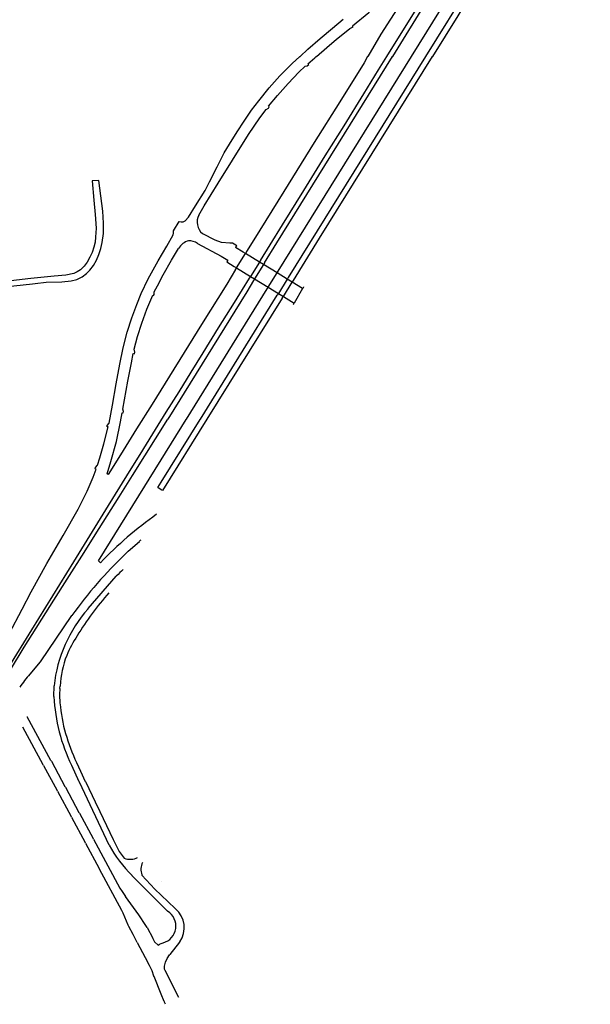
# Model space of a CAD drawing. Extents: x 148869 to 161638, y 453607 to 469810.
# Tile 981 of 1056: x 159145 to 159149, y 459834 to 459841. Entities that reach past the tile are written whole.
import ezdxf

# ---------------------------------------------------------------- set-up
doc = ezdxf.new("R2010")
doc.units = 0
doc.layers.add('LKI_V01_KANTRIJWEG', color=252, linetype='CONTINUOUS')

msp = doc.modelspace()

# ---------------------------------------------------------------- linework, layer by layer
at = {"layer": 'LKI_V01_KANTRIJWEG'}
for p, q in [((159147.5776, 459840.8195), (159148.2828, 459841.9564)), ((159147.5776, 459840.8195), (159148.2828, 459841.9564)), ((159147.7072, 459840.8195), (159148.3764, 459841.8983)), ((159147.7072, 459840.8195), (159148.3764, 459841.8983)), ((159145.5535, 459839.9653), (159145.5072, 459839.9621)), ((159145.5535, 459839.9653), (159145.5072, 459839.9621)), ((159145.5797, 459839.7538), (159145.5535, 459839.9653)), ((159145.5797, 459839.7538), (159145.5535, 459839.9653)), ((159145.5673, 459839.4948), (159145.5762, 459839.5359)), ((159145.5673, 459839.4948), (159145.5762, 459839.5359)), ((159146.5032, 459839.5138), (159146.4847, 459839.525)), ((159146.5032, 459839.5138), (159146.4847, 459839.525)), ((159146.4956, 459839.5018), (159146.4969, 459839.5038)), ((159146.4956, 459839.5018), (159146.4969, 459839.5038)), ((159146.5471, 459839.4703), (159146.4956, 459839.5018)), ((159146.5471, 459839.4703), (159146.4956, 459839.5018)), ((159146.4969, 459839.5038), (159146.5032, 459839.5138)), ((159146.4969, 459839.5038), (159146.5032, 459839.5138)), ((159146.5629, 459839.4607), (159146.5471, 459839.4703)), ((159146.5629, 459839.4607), (159146.5471, 459839.4703)), ((159146.395, 459839.4418), (159146.4417, 459839.4144)), ((159146.395, 459839.4418), (159146.4417, 459839.4144)), ((159146.4417, 459839.4144), (159146.435, 459839.4027)), ((159146.4417, 459839.4144), (159146.435, 459839.4027)), ((159146.435, 459839.4027), (159146.486, 459839.3716)), ((159146.435, 459839.4027), (159146.486, 459839.3716)), ((159146.5021, 459839.3617), (159146.5629, 459839.4607)), ((159146.5021, 459839.3617), (159146.5629, 459839.4607)), ((159146.5629, 459839.4607), (159146.5641, 459839.4626)), ((159146.5629, 459839.4607), (159146.5641, 459839.4626)), ((159146.6597, 459839.4015), (159146.5629, 459839.4607)), ((159146.6597, 459839.4015), (159146.5629, 459839.4607)), ((159146.6597, 459839.4015), (159146.5984, 459839.3029)), ((159146.6597, 459839.4015), (159146.5984, 459839.3029)), ((159146.6608, 459839.4033), (159146.6597, 459839.4015)), ((159146.6608, 459839.4033), (159146.6597, 459839.4015)), ((159146.6876, 459839.3845), (159146.6597, 459839.4015)), ((159146.6876, 459839.3845), (159146.6597, 459839.4015)), ((159146.667, 459839.4133), (159146.6608, 459839.4033)), ((159146.667, 459839.4133), (159146.6608, 459839.4033)), ((159146.6949, 459839.3962), (159146.6887, 459839.3862)), ((159146.6949, 459839.3962), (159146.6887, 459839.3862)), ((159146.486, 459839.3716), (159146.5021, 459839.3617)), ((159146.486, 459839.3716), (159146.5021, 459839.3617)), ((159146.4951, 459839.3503), (159146.5011, 459839.36)), ((159146.4951, 459839.3503), (159146.5011, 459839.36)), ((159146.5011, 459839.36), (159146.5021, 459839.3617)), ((159146.5011, 459839.36), (159146.5021, 459839.3617)), ((159146.5021, 459839.3617), (159146.5984, 459839.3029)), ((159146.5021, 459839.3617), (159146.5984, 459839.3029)), ((159146.6876, 459839.3845), (159146.6265, 459839.2857)), ((159146.6876, 459839.3845), (159146.6265, 459839.2857)), ((159146.6887, 459839.3862), (159146.6876, 459839.3845)), ((159146.6887, 459839.3862), (159146.6876, 459839.3845)), ((159146.7814, 459839.3271), (159146.6876, 459839.3845)), ((159146.7814, 459839.3271), (159146.6876, 459839.3845)), ((159146.7202, 459839.2285), (159146.7814, 459839.3271)), ((159146.7202, 459839.2285), (159146.7814, 459839.3271)), ((159146.7814, 459839.3271), (159146.7824, 459839.3288)), ((159146.7814, 459839.3271), (159146.7824, 459839.3288)), ((159146.8512, 459839.2845), (159146.7814, 459839.3271)), ((159146.8512, 459839.2845), (159146.7814, 459839.3271)), ((159146.7824, 459839.3288), (159146.7886, 459839.3387)), ((159146.7824, 459839.3288), (159146.7886, 459839.3387)), ((159145.2973, 459839.2665), (159145.3611, 459839.2723)), ((159145.2973, 459839.2665), (159145.3611, 459839.2723)), ((159146.5984, 459839.3029), (159146.5973, 459839.3012)), ((159146.5984, 459839.3029), (159146.5973, 459839.3012)), ((159146.5984, 459839.3029), (159146.6265, 459839.2857)), ((159146.5984, 459839.3029), (159146.6265, 459839.2857)), ((159146.6254, 459839.284), (159146.6193, 459839.2741)), ((159146.6254, 459839.284), (159146.6193, 459839.2741)), ((159146.6265, 459839.2857), (159146.6254, 459839.284)), ((159146.6265, 459839.2857), (159146.6254, 459839.284)), ((159146.6265, 459839.2857), (159146.7202, 459839.2285)), ((159146.6265, 459839.2857), (159146.7202, 459839.2285)), ((159146.8512, 459839.2845), (159146.79, 459839.1859)), ((159146.8512, 459839.2845), (159146.79, 459839.1859)), ((159146.8246, 459839.1648), (159146.886, 459839.2632)), ((159146.8246, 459839.1648), (159146.886, 459839.2632)), ((159146.8522, 459839.286), (159146.8512, 459839.2845)), ((159146.8522, 459839.286), (159146.8512, 459839.2845)), ((159146.886, 459839.2632), (159146.8512, 459839.2845)), ((159146.886, 459839.2632), (159146.8512, 459839.2845)), ((159146.8584, 459839.296), (159146.8522, 459839.286)), ((159146.8584, 459839.296), (159146.8522, 459839.286)), ((159146.886, 459839.2632), (159146.8869, 459839.2647)), ((159146.886, 459839.2632), (159146.8869, 459839.2647)), ((159146.9572, 459839.2197), (159146.886, 459839.2632)), ((159146.9572, 459839.2197), (159146.886, 459839.2632)), ((159146.8869, 459839.2647), (159146.8931, 459839.2746)), ((159146.8869, 459839.2647), (159146.8931, 459839.2746)), ((159145.0963, 459839.2526), (159145.1145, 459839.2547)), ((159145.0963, 459839.2526), (159145.1145, 459839.2547)), ((159146.7128, 459839.2166), (159146.719, 459839.2266)), ((159146.7128, 459839.2166), (159146.719, 459839.2266)), ((159146.719, 459839.2266), (159146.7202, 459839.2285)), ((159146.719, 459839.2266), (159146.7202, 459839.2285)), ((159146.7202, 459839.2285), (159146.79, 459839.1859)), ((159146.7202, 459839.2285), (159146.79, 459839.1859)), ((159146.9572, 459839.2197), (159146.8981, 459839.1198)), ((159146.9572, 459839.2197), (159146.8981, 459839.1198)), ((159146.958, 459839.2211), (159146.9572, 459839.2197)), ((159146.958, 459839.2211), (159146.9572, 459839.2197)), ((159146.7888, 459839.1839), (159146.7826, 459839.1738)), ((159146.7888, 459839.1839), (159146.7826, 459839.1738)), ((159146.79, 459839.1859), (159146.7888, 459839.1839)), ((159146.79, 459839.1859), (159146.7888, 459839.1839)), ((159146.79, 459839.1859), (159146.8246, 459839.1648)), ((159146.79, 459839.1859), (159146.8246, 459839.1648)), ((159146.8171, 459839.1527), (159146.8234, 459839.1628)), ((159146.8171, 459839.1527), (159146.8234, 459839.1628)), ((159146.8234, 459839.1628), (159146.8246, 459839.1648)), ((159146.8234, 459839.1628), (159146.8246, 459839.1648)), ((159146.8246, 459839.1648), (159146.8981, 459839.1198)), ((159146.8246, 459839.1648), (159146.8981, 459839.1198)), ((159146.8969, 459839.1177), (159146.8908, 459839.1074)), ((159146.8969, 459839.1177), (159146.8908, 459839.1074)), ((159146.8981, 459839.1198), (159146.8969, 459839.1177)), ((159146.8981, 459839.1198), (159146.8969, 459839.1177)), ((159145.551, 459837.3437), (159145.5632, 459837.3292)), ((159145.551, 459837.3437), (159145.5632, 459837.3292)), ((159145.1717, 459835.9332), (159145.1698, 459835.9377)), ((159145.1717, 459835.9332), (159145.1698, 459835.9377)), ((159145.2258, 459835.9625), (159145.2224, 459835.9683)), ((159145.2258, 459835.9625), (159145.2224, 459835.9683)), ((159145.2258, 459835.9625), (159145.3196, 459835.7881)), ((159145.2258, 459835.9625), (159145.3196, 459835.7881)), ((159145.1717, 459835.9332), (159145.266, 459835.7596)), ((159145.1717, 459835.9332), (159145.266, 459835.7596)), ((159145.2679, 459835.755), (159145.266, 459835.7596)), ((159145.2679, 459835.755), (159145.266, 459835.7596)), ((159145.2679, 459835.755), (159145.3625, 459835.5812)), ((159145.2679, 459835.755), (159145.3625, 459835.5812)), ((159145.322, 459835.7837), (159145.3196, 459835.7881)), ((159145.322, 459835.7837), (159145.3196, 459835.7881)), ((159145.322, 459835.7837), (159145.4156, 459835.6094)), ((159145.322, 459835.7837), (159145.4156, 459835.6094)), ((159145.5268, 459835.6836), (159145.5594, 459835.6152)), ((159145.5268, 459835.6836), (159145.5594, 459835.6152)), ((159145.4191, 459835.6041), (159145.4156, 459835.6094)), ((159145.4191, 459835.6041), (159145.4156, 459835.6094)), ((159145.4191, 459835.6041), (159145.513, 459835.4299)), ((159145.4191, 459835.6041), (159145.513, 459835.4299)), ((159145.3652, 459835.5762), (159145.3625, 459835.5812)), ((159145.3652, 459835.5762), (159145.3625, 459835.5812)), ((159145.3652, 459835.5762), (159145.459, 459835.402)), ((159145.3652, 459835.5762), (159145.459, 459835.402)), ((159145.4615, 459835.3979), (159145.459, 459835.402)), ((159145.4615, 459835.3979), (159145.459, 459835.402)), ((159145.4615, 459835.3979), (159145.5556, 459835.2236)), ((159145.4615, 459835.3979), (159145.5556, 459835.2236)), ((159145.5153, 459835.4263), (159145.513, 459835.4299)), ((159145.5153, 459835.4263), (159145.513, 459835.4299)), ((159145.558, 459835.2194), (159145.5556, 459835.2236)), ((159145.558, 459835.2194), (159145.5556, 459835.2236)), ((159145.8848, 459834.8158), (159145.8774, 459834.8308)), ((159145.8848, 459834.8158), (159145.8774, 459834.8308)), ((159145.8175, 459834.7135), (159145.7888, 459834.768)), ((159145.8175, 459834.7135), (159145.7888, 459834.768)), ((159145.8175, 459834.7135), (159145.8904, 459834.5743)), ((159145.8175, 459834.7135), (159145.8904, 459834.5743)), ((159145.971, 459834.7018), (159145.9831, 459834.7062)), ((159145.971, 459834.7018), (159145.9831, 459834.7062)), ((159145.9831, 459834.7062), (159145.9953, 459834.7109)), ((159145.9831, 459834.7062), (159145.9953, 459834.7109)), ((159145.901, 459834.5538), (159145.8904, 459834.5743)), ((159145.901, 459834.5538), (159145.8904, 459834.5743)), ((159146.1029, 459834.3339), (159146.0088, 459834.5212)), ((159146.1029, 459834.3339), (159146.0088, 459834.5212))]:
    msp.add_line(p, q, dxfattribs=at)
for points in [[(159147.5376, 459840.8195), (159147.8426, 459841.3103), (159148.0036, 459841.5743), (159148.1511, 459841.818), (159148.3201, 459842.1146), (159148.4621, 459842.359), (159148.7237, 459842.8339), (159148.9324, 459843.2217), (159148.9392, 459843.2176)], [(159147.5376, 459840.8195), (159147.8426, 459841.3103), (159148.0036, 459841.5743), (159148.1511, 459841.818), (159148.3201, 459842.1146), (159148.4621, 459842.359), (159148.7237, 459842.8339), (159148.9324, 459843.2217), (159148.9392, 459843.2176)], [(159147.2112, 459840.9551), (159147.282, 459841.0128), (159147.296, 459841.0178), (159147.3044, 459841.024), (159147.3002, 459841.0297), (159147.4125, 459841.123), (159147.5709, 459841.2669), (159147.6526, 459841.3484), (159147.7251, 459841.425), (159147.8796, 459841.6034), (159147.8853, 459841.5963), (159147.7168, 459841.3213), (159147.6288, 459841.1793), (159147.4955, 459840.9725), (159147.4055, 459840.8195)], [(159147.2112, 459840.9551), (159147.282, 459841.0128), (159147.296, 459841.0178), (159147.3044, 459841.024), (159147.3002, 459841.0297), (159147.4125, 459841.123), (159147.5709, 459841.2669), (159147.6526, 459841.3484), (159147.7251, 459841.425), (159147.8796, 459841.6034), (159147.8853, 459841.5963), (159147.7168, 459841.3213), (159147.6288, 459841.1793), (159147.4955, 459840.9725), (159147.4055, 459840.8195)], [(159147.8533, 459840.8195), (159148.0278, 459841.0996), (159148.1517, 459841.3098), (159148.1185, 459841.3267), (159147.8038, 459840.8195)], [(159147.8533, 459840.8195), (159148.0278, 459841.0996), (159148.1517, 459841.3098), (159148.1185, 459841.3267), (159147.8038, 459840.8195)], [(159147.1629, 459841.0133), (159147.2358, 459841.0757)], [(159147.1629, 459841.0133), (159147.2358, 459841.0757)], [(159146.9389, 459840.8195), (159146.9934, 459840.8689), (159147.0788, 459840.943), (159147.1629, 459841.0133)], [(159146.9389, 459840.8195), (159146.9934, 459840.8689), (159147.0788, 459840.943), (159147.1629, 459841.0133)], [(159147.0524, 459840.8195), (159147.1236, 459840.8813), (159147.1914, 459840.9389), (159147.2112, 459840.9551)], [(159147.0524, 459840.8195), (159147.1236, 459840.8813), (159147.1914, 459840.9389), (159147.2112, 459840.9551)], [(159146.2411, 459839.7258), (159146.2796, 459839.7889), (159146.3743, 459839.9455), (159146.4728, 459840.1041), (159146.583, 459840.2801), (159146.6629, 459840.3959), (159146.7048, 459840.4538), (159146.7216, 459840.4632), (159146.7274, 459840.4709), (159146.7212, 459840.4756), (159146.7836, 459840.551), (159146.8575, 459840.6336), (159146.9314, 459840.7111), (159146.9753, 459840.7514), (159146.9887, 459840.7554), (159146.9989, 459840.7635), (159146.9932, 459840.7686), (159147.04, 459840.8087), (159147.0512, 459840.8184), (159147.0524, 459840.8195)], [(159146.2411, 459839.7258), (159146.2796, 459839.7889), (159146.3743, 459839.9455), (159146.4728, 459840.1041), (159146.583, 459840.2801), (159146.6629, 459840.3959), (159146.7048, 459840.4538), (159146.7216, 459840.4632), (159146.7274, 459840.4709), (159146.7212, 459840.4756), (159146.7836, 459840.551), (159146.8575, 459840.6336), (159146.9314, 459840.7111), (159146.9753, 459840.7514), (159146.9887, 459840.7554), (159146.9989, 459840.7635), (159146.9932, 459840.7686), (159147.04, 459840.8087), (159147.0512, 459840.8184), (159147.0524, 459840.8195)], [(159147.4055, 459840.8195), (159147.4048, 459840.8183), (159147.3801, 459840.7762), (159147.2127, 459840.5066), (159147.0376, 459840.2259), (159146.8267, 459839.8873), (159146.6216, 459839.5562), (159146.571, 459839.4739), (159146.5703, 459839.4727)], [(159147.4055, 459840.8195), (159147.4048, 459840.8183), (159147.3801, 459840.7762), (159147.2127, 459840.5066), (159147.0376, 459840.2259), (159146.8267, 459839.8873), (159146.6216, 459839.5562), (159146.571, 459839.4739), (159146.5703, 459839.4727)], [(159146.6542, 459840.5137), (159146.7259, 459840.6024), (159146.8009, 459840.6856), (159146.8845, 459840.7703), (159146.9376, 459840.8184), (159146.9389, 459840.8195)], [(159146.6542, 459840.5137), (159146.7259, 459840.6024), (159146.8009, 459840.6856), (159146.8845, 459840.7703), (159146.9376, 459840.8184), (159146.9389, 459840.8195)], [(159146.667, 459839.4133), (159146.7341, 459839.5212), (159146.8188, 459839.6579), (159146.9662, 459839.8964), (159147.1131, 459840.1337), (159147.243, 459840.3416), (159147.3781, 459840.5621), (159147.4807, 459840.7279), (159147.5369, 459840.8183), (159147.5376, 459840.8195)], [(159146.667, 459839.4133), (159146.7341, 459839.5212), (159146.8188, 459839.6579), (159146.9662, 459839.8964), (159147.1131, 459840.1337), (159147.243, 459840.3416), (159147.3781, 459840.5621), (159147.4807, 459840.7279), (159147.5369, 459840.8183), (159147.5376, 459840.8195)], [(159146.6949, 459839.3962), (159146.7799, 459839.5336), (159147.5768, 459840.8182), (159147.5776, 459840.8195)], [(159146.6949, 459839.3962), (159146.7799, 459839.5336), (159147.5768, 459840.8182), (159147.5776, 459840.8195)], [(159146.7886, 459839.3388), (159147.7064, 459840.8182), (159147.7072, 459840.8195)], [(159146.7886, 459839.3388), (159147.7064, 459840.8182), (159147.7072, 459840.8195)], [(159147.8038, 459840.8195), (159147.803, 459840.8182), (159146.8584, 459839.296)], [(159147.8038, 459840.8195), (159147.803, 459840.8182), (159146.8584, 459839.296)], [(159146.8931, 459839.2746), (159147.073, 459839.5674), (159147.8525, 459840.8182), (159147.8533, 459840.8195)], [(159146.8931, 459839.2746), (159147.073, 459839.5674), (159147.8525, 459840.8182), (159147.8533, 459840.8195)], [(159145.8932, 459839.2871), (159145.9612, 459839.4113), (159146.0216, 459839.5113), (159146.0645, 459839.5893), (159146.0678, 459839.6012), (159146.0667, 459839.6173), (159146.1072, 459839.6812), (159146.1195, 459839.6789), (159146.1334, 459839.68), (159146.1485, 459839.6864), (159146.1714, 459839.7117), (159146.2196, 459839.7895), (159146.2845, 459839.8958), (159146.3156, 459839.9553), (159146.3686, 459840.0595), (159146.4167, 459840.1557), (159146.4524, 459840.2144), (159146.5058, 459840.3001), (159146.5537, 459840.3732), (159146.6057, 459840.4479), (159146.6542, 459840.5137)], [(159145.8932, 459839.2871), (159145.9612, 459839.4113), (159146.0216, 459839.5113), (159146.0645, 459839.5893), (159146.0678, 459839.6012), (159146.0667, 459839.6173), (159146.1072, 459839.6812), (159146.1195, 459839.6789), (159146.1334, 459839.68), (159146.1485, 459839.6864), (159146.1714, 459839.7117), (159146.2196, 459839.7895), (159146.2845, 459839.8958), (159146.3156, 459839.9553), (159146.3686, 459840.0595), (159146.4167, 459840.1557), (159146.4524, 459840.2144), (159146.5058, 459840.3001), (159146.5537, 459840.3732), (159146.6057, 459840.4479), (159146.6542, 459840.5137)], [(159145.5072, 459839.9621), (159145.5175, 459839.8298), (159145.5267, 459839.73), (159145.5314, 459839.6673), (159145.5337, 459839.634), (159145.5327, 459839.6056), (159145.5307, 459839.5731), (159145.5268, 459839.5389), (159145.5179, 459839.5043), (159145.5063, 459839.4687), (159145.4917, 459839.4351), (159145.4726, 459839.4007), (159145.4525, 459839.3747), (159145.4258, 459839.3486), (159145.4046, 459839.3346), (159145.3805, 459839.3237), (159145.3247, 459839.3125), (159145.2439, 459839.3055), (159145.084, 459839.2893), (159144.8263, 459839.2596)], [(159145.5072, 459839.9621), (159145.5175, 459839.8298), (159145.5267, 459839.73), (159145.5314, 459839.6673), (159145.5337, 459839.634), (159145.5327, 459839.6056), (159145.5307, 459839.5731), (159145.5268, 459839.5389), (159145.5179, 459839.5043), (159145.5063, 459839.4687), (159145.4917, 459839.4351), (159145.4726, 459839.4007), (159145.4525, 459839.3747), (159145.4258, 459839.3486), (159145.4046, 459839.3346), (159145.3805, 459839.3237), (159145.3247, 459839.3125), (159145.2439, 459839.3055), (159145.084, 459839.2893), (159144.8263, 459839.2596)], [(159145.5762, 459839.5359), (159145.5839, 459839.5986), (159145.584, 459839.6697), (159145.5797, 459839.7538)], [(159145.5762, 459839.5359), (159145.5839, 459839.5986), (159145.584, 459839.6697), (159145.5797, 459839.7538)], [(159146.4548, 459839.5329), (159146.3991, 459839.537), (159146.3538, 459839.552), (159146.2683, 459839.5978), (159146.2668, 459839.5985)], [(159146.4548, 459839.5329), (159146.3991, 459839.537), (159146.3538, 459839.552), (159146.2683, 459839.5978), (159146.2668, 459839.5985)], [(159146.2324, 459839.5311), (159146.2337, 459839.5306), (159146.395, 459839.4418)], [(159146.2324, 459839.5311), (159146.2337, 459839.5306), (159146.395, 459839.4418)], [(159146.4847, 459839.525), (159146.474, 459839.5315), (159146.4548, 459839.5329)], [(159146.4847, 459839.525), (159146.474, 459839.5315), (159146.4548, 459839.5329)], [(159145.3611, 459839.2723), (159145.4018, 459839.2825), (159145.4369, 459839.3005), (159145.4675, 459839.3229), (159145.4916, 459839.3474), (159145.5152, 459839.3779), (159145.536, 459839.415), (159145.5539, 459839.4539), (159145.5673, 459839.4948)], [(159145.3611, 459839.2723), (159145.4018, 459839.2825), (159145.4369, 459839.3005), (159145.4675, 459839.3229), (159145.4916, 459839.3474), (159145.5152, 459839.3779), (159145.536, 459839.415), (159145.5539, 459839.4539), (159145.5673, 459839.4948)], [(159145.9952, 459839.3148), (159146.0525, 459839.4152), (159146.1013, 459839.4964)], [(159145.9952, 459839.3148), (159146.0525, 459839.4152), (159146.1013, 459839.4964)], [(159146.5641, 459839.4626), (159146.5695, 459839.4714), (159146.5703, 459839.4727)], [(159146.5641, 459839.4626), (159146.5695, 459839.4714), (159146.5703, 459839.4727)], [(159146.4951, 459839.3503), (159146.4341, 459839.2509), (159146.2601, 459838.9711), (159145.9206, 459838.4237), (159145.8127, 459838.2527), (159145.7015, 459838.0731), (159145.617, 459837.9388), (159145.6101, 459837.9419), (159145.6348, 459838.0268), (159145.6734, 459838.1662), (159145.7025, 459838.3002), (159145.7142, 459838.3628), (159145.7213, 459838.3623), (159145.7233, 459838.3716), (159145.7191, 459838.3885), (159145.7524, 459838.5806), (159145.777, 459838.7072), (159145.7902, 459838.7716), (159145.7975, 459838.7704), (159145.7997, 459838.781), (159145.7969, 459838.8012), (159145.8198, 459838.8888), (159145.8483, 459838.9805), (159145.8833, 459839.0778), (159145.924, 459839.174), (159145.9302, 459839.1713), (159145.933, 459839.1788), (159145.9342, 459839.1965), (159145.9564, 459839.2386), (159145.9952, 459839.3148)], [(159146.4951, 459839.3503), (159146.4341, 459839.2509), (159146.2601, 459838.9711), (159145.9206, 459838.4237), (159145.8127, 459838.2527), (159145.7015, 459838.0731), (159145.617, 459837.9388), (159145.6101, 459837.9419), (159145.6348, 459838.0268), (159145.6734, 459838.1662), (159145.7025, 459838.3002), (159145.7142, 459838.3628), (159145.7213, 459838.3623), (159145.7233, 459838.3716), (159145.7191, 459838.3885), (159145.7524, 459838.5806), (159145.777, 459838.7072), (159145.7902, 459838.7716), (159145.7975, 459838.7704), (159145.7997, 459838.781), (159145.7969, 459838.8012), (159145.8198, 459838.8888), (159145.8483, 459838.9805), (159145.8833, 459839.0778), (159145.924, 459839.174), (159145.9302, 459839.1713), (159145.933, 459839.1788), (159145.9342, 459839.1965), (159145.9564, 459839.2386), (159145.9952, 459839.3148)], [(159144.9333, 459836.6115), (159145.0922, 459836.8671), (159145.3815, 459837.3365), (159145.6007, 459837.6956), (159145.764, 459837.9597), (159145.8374, 459838.0754), (159145.926, 459838.219), (159146.0168, 459838.3671), (159146.1053, 459838.508), (159146.1897, 459838.6445), (159146.2713, 459838.7773), (159146.378, 459838.9485), (159146.4865, 459839.1234), (159146.5425, 459839.213), (159146.5904, 459839.2901), (159146.5912, 459839.2913)], [(159144.9333, 459836.6115), (159145.0922, 459836.8671), (159145.3815, 459837.3365), (159145.6007, 459837.6956), (159145.764, 459837.9597), (159145.8374, 459838.0754), (159145.926, 459838.219), (159146.0168, 459838.3671), (159146.1053, 459838.508), (159146.1897, 459838.6445), (159146.2713, 459838.7773), (159146.378, 459838.9485), (159146.4865, 459839.1234), (159146.5425, 459839.213), (159146.5904, 459839.2901), (159146.5912, 459839.2913)], [(159144.9356, 459836.8395), (159145.0241, 459837.0107), (159145.0867, 459837.1303), (159145.1952, 459837.3248), (159145.3076, 459837.5169), (159145.4093, 459837.6991), (159145.4713, 459837.8239), (159145.513, 459837.9203), (159145.5336, 459837.9756), (159145.5271, 459837.9778), (159145.5294, 459837.9859), (159145.5435, 459838.0021), (159145.5601, 459838.0531), (159145.5877, 459838.1489), (159145.6164, 459838.2658), (159145.6093, 459838.2671), (159145.6112, 459838.2761), (159145.6229, 459838.2929), (159145.6465, 459838.4164), (159145.6721, 459838.5642), (159145.6972, 459838.6995), (159145.721, 459838.812), (159145.7473, 459838.9191), (159145.7794, 459839.0184), (159145.8135, 459839.1089), (159145.8455, 459839.1864), (159145.8932, 459839.2871)], [(159144.9356, 459836.8395), (159145.0241, 459837.0107), (159145.0867, 459837.1303), (159145.1952, 459837.3248), (159145.3076, 459837.5169), (159145.4093, 459837.6991), (159145.4713, 459837.8239), (159145.513, 459837.9203), (159145.5336, 459837.9756), (159145.5271, 459837.9778), (159145.5294, 459837.9859), (159145.5435, 459838.0021), (159145.5601, 459838.0531), (159145.5877, 459838.1489), (159145.6164, 459838.2658), (159145.6093, 459838.2671), (159145.6112, 459838.2761), (159145.6229, 459838.2929), (159145.6465, 459838.4164), (159145.6721, 459838.5642), (159145.6972, 459838.6995), (159145.721, 459838.812), (159145.7473, 459838.9191), (159145.7794, 459839.0184), (159145.8135, 459839.1089), (159145.8455, 459839.1864), (159145.8932, 459839.2871)], [(159145.1145, 459839.2547), (159145.1897, 459839.2633), (159145.2973, 459839.2665)], [(159145.1145, 459839.2547), (159145.1897, 459839.2633), (159145.2973, 459839.2665)], [(159146.6193, 459839.2741), (159146.5721, 459839.1978), (159146.0272, 459838.3195)], [(159146.6193, 459839.2741), (159146.5721, 459839.1978), (159146.0272, 459838.3195)], [(159146.5973, 459839.3012), (159146.592, 459839.2926), (159146.5912, 459839.2913)], [(159146.5973, 459839.3012), (159146.592, 459839.2926), (159146.5912, 459839.2913)], [(159144.5342, 459839.2014), (159144.5941, 459839.2055), (159144.9028, 459839.2306), (159145.0963, 459839.2526)], [(159144.5342, 459839.2014), (159144.5941, 459839.2055), (159144.9028, 459839.2306), (159145.0963, 459839.2526)], [(159145.551, 459837.3437), (159145.9831, 459838.0403), (159146.1555, 459838.3182), (159146.1568, 459838.3203), (159146.1571, 459838.3207), (159146.7128, 459839.2166)], [(159145.551, 459837.3437), (159145.9831, 459838.0403), (159146.1555, 459838.3182), (159146.1568, 459838.3203), (159146.1571, 459838.3207), (159146.7128, 459839.2166)], [(159146.964, 459839.2312), (159146.9632, 459839.2299), (159146.958, 459839.2211)], [(159146.964, 459839.2312), (159146.9632, 459839.2299), (159146.958, 459839.2211)], [(159146.8171, 459839.1527), (159146.2974, 459838.3195), (159145.9923, 459837.8278), (159145.9831, 459837.8336), (159145.96, 459837.8482), (159145.9831, 459837.8854), (159146.2517, 459838.3182), (159146.2532, 459838.3207), (159146.7826, 459839.1738)], [(159146.8171, 459839.1527), (159146.2974, 459838.3195), (159145.9923, 459837.8278), (159145.9831, 459837.8336), (159145.96, 459837.8482), (159145.9831, 459837.8854), (159146.2517, 459838.3182), (159146.2532, 459838.3207), (159146.7826, 459839.1738)], [(159144.9439, 459836.5918), (159145.0394, 459836.7476), (159145.2421, 459837.0718), (159145.3339, 459837.2166), (159145.452, 459837.4019), (159145.5282, 459837.5228), (159145.6928, 459837.785), (159145.7856, 459837.9324), (159146.0272, 459838.3195)], [(159144.9439, 459836.5918), (159145.0394, 459836.7476), (159145.2421, 459837.0718), (159145.3339, 459837.2166), (159145.452, 459837.4019), (159145.5282, 459837.5228), (159145.6928, 459837.785), (159145.7856, 459837.9324), (159146.0272, 459838.3195)], [(159145.7548, 459837.4092), (159145.8328, 459837.4775), (159145.8341, 459837.4786)], [(159145.7548, 459837.4092), (159145.8328, 459837.4775), (159145.8341, 459837.4786)], [(159145.7355, 459837.391), (159145.7367, 459837.3921), (159145.7548, 459837.4092)], [(159145.7355, 459837.391), (159145.7367, 459837.3921), (159145.7548, 459837.4092)], [(159145.4788, 459837.0127), (159145.48, 459837.014), (159145.6725, 459837.2378), (159145.6732, 459837.2386)], [(159145.4788, 459837.0127), (159145.48, 459837.014), (159145.6725, 459837.2378), (159145.6732, 459837.2386)], [(159145.0783, 459836.5618), (159145.0793, 459836.5631), (159145.1506, 459836.6474), (159145.3666, 459836.9655), (159145.3675, 459836.9667)], [(159145.0783, 459836.5618), (159145.0793, 459836.5631), (159145.1506, 459836.6474), (159145.3666, 459836.9655), (159145.3675, 459836.9667)], [(159145.2435, 459836.4074), (159145.2435, 459836.4091), (159145.2439, 459836.481), (159145.2439, 459836.4821)], [(159145.2435, 459836.4074), (159145.2435, 459836.4091), (159145.2439, 459836.481), (159145.2439, 459836.4821)], [(159145.2846, 459836.4638), (159145.2847, 459836.4651), (159145.2854, 459836.4795), (159145.2855, 459836.4807)], [(159145.2846, 459836.4638), (159145.2847, 459836.4651), (159145.2854, 459836.4795), (159145.2855, 459836.4807)], [(159145.2224, 459835.9683), (159145.0599, 459836.2678), (159145.0621, 459836.2693)], [(159145.2224, 459835.9683), (159145.0599, 459836.2678), (159145.0621, 459836.2693)], [(159145.1698, 459835.9377), (159145.0298, 459836.1963), (159145.0285, 459836.1953)], [(159145.1698, 459835.9377), (159145.0298, 459836.1963), (159145.0285, 459836.1953)], [(159145.4182, 459835.8195), (159145.4176, 459835.8208), (159145.3656, 459835.9337), (159145.365, 459835.9349)], [(159145.4182, 459835.8195), (159145.4176, 459835.8208), (159145.3656, 459835.9337), (159145.365, 459835.9349)], [(159145.4285, 459835.8913), (159145.4002, 459835.9518), (159145.3996, 459835.9531)], [(159145.4285, 459835.8913), (159145.4002, 459835.9518), (159145.3996, 459835.9531)], [(159145.4621, 459835.8195), (159145.4615, 459835.8208), (159145.4285, 459835.8913)], [(159145.4621, 459835.8195), (159145.4615, 459835.8208), (159145.4285, 459835.8913)], [(159145.6231, 459835.3843), (159145.4188, 459835.8182), (159145.4182, 459835.8195)], [(159145.6231, 459835.3843), (159145.4188, 459835.8182), (159145.4182, 459835.8195)], [(159145.4621, 459835.8195), (159145.4627, 459835.8182), (159145.5268, 459835.6836)], [(159145.4621, 459835.8195), (159145.4627, 459835.8182), (159145.5268, 459835.6836)], [(159145.5594, 459835.6152), (159145.6507, 459835.4234), (159145.6938, 459835.3396), (159145.7268, 459835.2949), (159145.7277, 459835.2937)], [(159145.5594, 459835.6152), (159145.6507, 459835.4234), (159145.6938, 459835.3396), (159145.7268, 459835.2949), (159145.7277, 459835.2937)], [(159145.5153, 459835.4263), (159145.6977, 459835.0884), (159145.7028, 459835.0798), (159145.7083, 459835.0715), (159145.7375, 459835.0313)], [(159145.5153, 459835.4263), (159145.6977, 459835.0884), (159145.7028, 459835.0798), (159145.7083, 459835.0715), (159145.7375, 459835.0313)], [(159145.7888, 459834.768), (159145.7585, 459834.824), (159145.7542, 459834.8329), (159145.7207, 459834.9164), (159145.7169, 459834.9251), (159145.7123, 459834.9346), (159145.558, 459835.2194)], [(159145.7888, 459834.768), (159145.7585, 459834.824), (159145.7542, 459834.8329), (159145.7207, 459834.9164), (159145.7169, 459834.9251), (159145.7123, 459834.9346), (159145.558, 459835.2194)], [(159146.0269, 459834.9281), (159146.0253, 459834.9296), (159145.9831, 459834.9729), (159145.7834, 459835.1734), (159145.7821, 459835.1747)], [(159146.0269, 459834.9281), (159146.0253, 459834.9296), (159145.9831, 459834.9729), (159145.7834, 459835.1734), (159145.7821, 459835.1747)], [(159145.8488, 459835.1795), (159145.8499, 459835.1782), (159145.9376, 459835.0808)], [(159145.8488, 459835.1795), (159145.8499, 459835.1782), (159145.9376, 459835.0808)], [(159145.9831, 459835.1344), (159145.9828, 459835.1344), (159145.9816, 459835.1344)], [(159145.9831, 459835.1344), (159145.9828, 459835.1344), (159145.9816, 459835.1344)], [(159145.9376, 459835.0808), (159145.9831, 459835.0385), (159146.0786, 459834.9477), (159146.0798, 459834.9464)], [(159145.9376, 459835.0808), (159145.9831, 459835.0385), (159146.0786, 459834.9477), (159146.0798, 459834.9464)], [(159145.8774, 459834.8308), (159145.8288, 459834.9045), (159145.7375, 459835.0313)], [(159145.8774, 459834.8308), (159145.8288, 459834.9045), (159145.7375, 459835.0313)], [(159145.8848, 459834.8158), (159145.924, 459834.744), (159145.9247, 459834.7428)], [(159145.8848, 459834.8158), (159145.924, 459834.744), (159145.9247, 459834.7428)], [(159145.9247, 459834.7428), (159145.9253, 459834.7415), (159145.9366, 459834.7184), (159145.9616, 459834.696), (159145.971, 459834.7018)], [(159145.9247, 459834.7428), (159145.9253, 459834.7415), (159145.9366, 459834.7184), (159145.9616, 459834.696), (159145.971, 459834.7018)], [(159146.1102, 459834.7172), (159146.1092, 459834.716), (159146.0423, 459834.6299), (159146.0414, 459834.6288)], [(159146.1102, 459834.7172), (159146.1092, 459834.716), (159146.0423, 459834.6299), (159146.0414, 459834.6288)], [(159146.0088, 459834.5212), (159146.0052, 459834.5296), (159146.0048, 459834.5511), (159146.0112, 459834.5786), (159146.0234, 459834.603), (159146.0241, 459834.6041)], [(159146.0088, 459834.5212), (159146.0052, 459834.5296), (159146.0048, 459834.5511), (159146.0112, 459834.5786), (159146.0234, 459834.603), (159146.0241, 459834.6041)], [(159146.0241, 459834.6041), (159146.0404, 459834.6274), (159146.0414, 459834.6288)], [(159146.0241, 459834.6041), (159146.0404, 459834.6274), (159146.0414, 459834.6288)], [(159145.9326, 459834.4796), (159145.9322, 459834.4809), (159145.92, 459834.5177), (159145.901, 459834.5538)], [(159145.9326, 459834.4796), (159145.9322, 459834.4809), (159145.92, 459834.5177), (159145.901, 459834.5538)], [(159146.0044, 459834.3045), (159146.0039, 459834.3057), (159145.9831, 459834.3564), (159145.9331, 459834.4784), (159145.9326, 459834.4796)], [(159146.0044, 459834.3045), (159146.0039, 459834.3057), (159145.9831, 459834.3564), (159145.9331, 459834.4784), (159145.9326, 459834.4796)], [(159146.0129, 459834.2873), (159146.005, 459834.3032), (159146.0044, 459834.3045)], [(159146.0129, 459834.2873), (159146.005, 459834.3032), (159146.0044, 459834.3045)]]:
    msp.add_lwpolyline(points, dxfattribs=at)
for centre, radius, start, end in [((159146.3353, 459839.6787), 0.1054, 153.40787, 229.49234), ((159146.3353, 459839.6787), 0.1054, 153.40787, 229.49234), ((159146.2065, 459839.4293), 0.1247, 106.35398, 147.42772), ((159146.2065, 459839.4293), 0.1247, 106.35398, 147.42772), ((159146.1733, 459839.4425), 0.1065, 56.29133, 91.04344), ((159146.1733, 459839.4425), 0.1065, 56.29133, 91.04344), ((159147.4834, 459835.4965), 2.6544, 125.25896, 136.33682), ((159147.4834, 459835.4965), 2.6544, 125.25896, 136.33682), ((159146.5994, 459836.5738), 1.1851, 129.66586, 130.22459), ((159146.5994, 459836.5738), 1.1851, 129.66586, 130.22459), ((159147.8807, 459835.1588), 3.0959, 133.86077, 144.26965), ((159147.8807, 459835.1588), 3.0959, 133.86077, 144.26965), ((159146.7063, 459836.2062), 1.4605, 132.40988, 135.01861), ((159146.7063, 459836.2062), 1.4605, 132.40988, 135.01861), ((159147.2535, 459835.6881), 2.1724, 138.65847, 148.38337), ((159147.2535, 459835.6881), 2.1724, 138.65847, 148.38337), ((159146.1978, 459836.3771), 0.9597, 138.51772, 173.71609), ((159146.1978, 459836.3771), 0.9597, 138.51772, 173.71609), ((159146.1917, 459836.3203), 0.9369, 147.26842, 156.70037), ((159146.1917, 459836.3203), 0.9369, 147.26842, 156.70037), ((159145.9853, 459836.4386), 0.7011, 158.90989, 176.5583), ((159145.9853, 459836.4386), 0.7011, 158.90989, 176.5583), ((159145.7416, 459835.9553), 0.8988, 137.55889, 144.76005), ((159145.7416, 459835.9553), 0.8988, 137.55889, 144.76005), ((159146.2404, 459836.3821), 0.9592, 175.11577, 178.48968), ((159146.2404, 459836.3821), 0.9592, 175.11577, 178.48968), ((159146.4337, 459836.4616), 1.1915, 182.60606, 206.23269), ((159146.4337, 459836.4616), 1.1915, 182.60606, 206.23269), ((159146.5312, 459836.4797), 1.2518, 183.31126, 185.30894), ((159146.5312, 459836.4797), 1.2518, 183.31126, 185.30894), ((159146.4744, 459836.4752), 1.1949, 185.3474, 205.91092), ((159146.4744, 459836.4752), 1.1949, 185.3474, 205.91092), ((159146.4342, 459835.8343), 0.9276, 209.0212, 225.33003), ((159146.4342, 459835.8343), 0.9276, 209.0212, 225.33003), ((159145.7683, 459835.4084), 0.1217, 250.54743, 295.28178), ((159145.7683, 459835.4084), 0.1217, 250.54743, 295.28178), ((159145.9509, 459835.216), 0.1084, 153.21101, 199.68644), ((159145.9509, 459835.216), 0.1084, 153.21101, 199.68644), ((159145.9646, 459834.8263), 0.1193, 284.88565, 58.57497), ((159145.9646, 459834.8263), 0.1193, 284.88565, 58.57497), ((159145.9728, 459834.8156), 0.169, 324.39037, 50.72161), ((159145.9728, 459834.8156), 0.169, 324.39037, 50.72161)]:
    msp.add_arc(centre, radius, start, end, dxfattribs=at)

doc.saveas('drawing.dxf')
